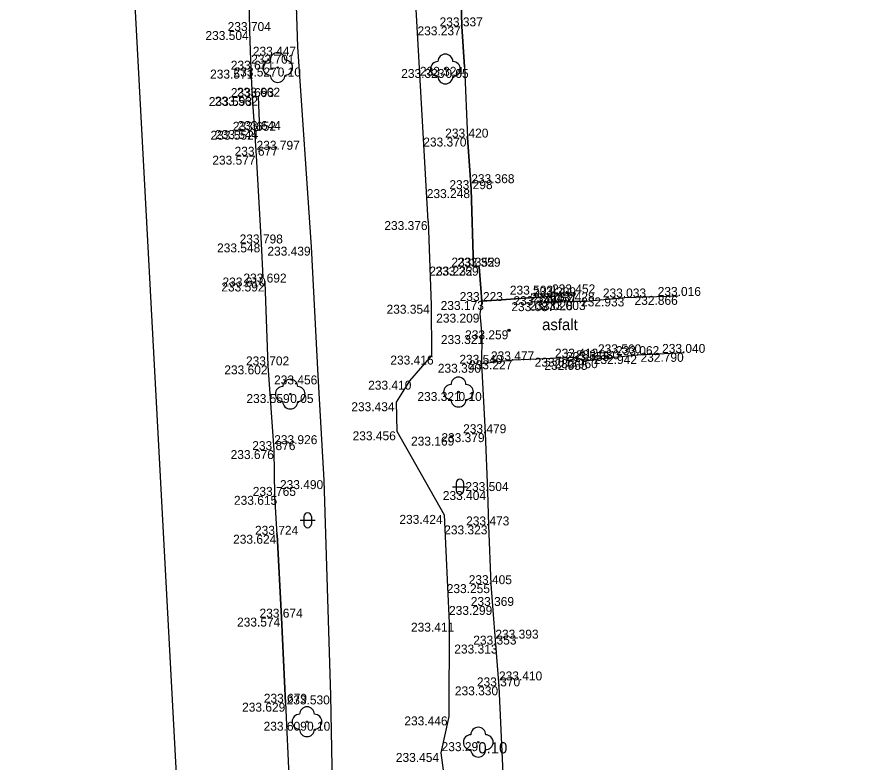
# Model space of a CAD drawing. Extents: x -599516 to -599132, y -1163668 to -1163119.
# Drawn here: x -599497.95 to -599469.23, y -1163489.55 to -1163464.54 of the extents above; entities that cross this region are included whole.
import ezdxf

# ---------------------------------------------------------------- set-up
doc = ezdxf.new("R2010")
doc.units = 0
for name, color, linetype in [('_ZEMERENI OBLAST', 7, 'Continuous'), ('Bod-oznac1', 7, 'Continuous'), ('Bod-oznac2', 7, 'Continuous'), ('Bod-oznac3', 7, 'Continuous'), ('Bod-vyska1', 7, 'Continuous'), ('Bod-vyska2', 7, 'Continuous'), ('Bod-vyska3', 7, 'Continuous'), ('Z_cela-hrobu-dolni-linie', 7, 'Continuous'), ('Z_cela-hrobu-horni-linie', 7, 'Continuous'), ('Z_chodnik', 7, 'Continuous'), ('Z_komunikace', 7, 'Continuous'), ('Z_kultury-znacky', 7, 'Continuous'), ('Z_nove-stromy-prumer-kmene', 7, 'Continuous'), ('Z_ploty-drateny-kovovy', 7, 'Continuous'), ('Z_popis-budov-povrchu', 7, 'Continuous'), ('Z_stromy-nove-vysazene', 7, 'Continuous'), ('Z_vol-zn-podrobny-vyskovy-bod-geo', 7, 'Continuous'), ('Z_zpevnene-plochy', 7, 'Continuous')]:
    doc.layers.add(name, color=color, linetype=linetype)

msp = doc.modelspace()

# ---------------------------------------------------------------- linework, layer by layer
at = {"layer": '_ZEMERENI OBLAST'}
msp.add_lwpolyline([(-599497.946, -1163390.674), (-599491.96, -1163502.01), (-599489.976, -1163538.978), (-599287.834, -1163513.31), (-599283.12, -1163600.69), (-599345.275, -1163603.707), (-599342.31, -1163660.29), (-599277.306, -1163657.294), (-599220.632, -1163654.171)], dxfattribs=at)
at = {"layer": 'Bod-oznac1'}
for p, q in [((-599483.027, -1163464.849), (-599483.027, -1163464.849)), ((-599490.135, -1163465.006), (-599490.135, -1163465.006)), ((-599488.53, -1163465.533), (-599488.53, -1163465.533)), ((-599490.091, -1163466.3), (-599490.091, -1163466.3)), ((-599489.202, -1163466.231), (-599489.202, -1163466.231)), ((-599483.575, -1163466.279), (-599483.575, -1163466.279)), ((-599482.937, -1163466.207), (-599482.937, -1163466.207)), ((-599490.044, -1163467.22), (-599490.044, -1163467.22)), ((-599489.843, -1163467.205), (-599489.843, -1163467.205)), ((-599489.801, -1163468.324), (-599489.801, -1163468.324)), ((-599489.974, -1163468.351), (-599489.974, -1163468.351)), ((-599482.836, -1163468.579), (-599482.836, -1163468.579)), ((-599489.911, -1163469.188), (-599489.911, -1163469.188)), ((-599482.706, -1163470.309), (-599482.706, -1163470.309)), ((-599484.151, -1163471.38), (-599484.151, -1163471.38)), ((-599489.743, -1163472.13), (-599489.743, -1163472.13)), ((-599488.065, -1163472.239), (-599488.065, -1163472.239)), ((-599482.631, -1163472.906), (-599482.631, -1163472.906)), ((-599482.44, -1163472.911), (-599482.44, -1163472.911)), ((-599489.69, -1163473.274), (-599489.69, -1163473.274)), ((-599489.624, -1163473.441), (-599489.624, -1163473.441)), ((-599479.931, -1163473.547), (-599479.931, -1163473.547)), ((-599482.354, -1163474.061), (-599482.354, -1163474.061)), ((-599479.914, -1163473.9), (-599479.914, -1163473.9)), ((-599479.271, -1163474.069), (-599479.271, -1163474.069)), ((-599479.25, -1163473.804), (-599479.25, -1163473.804)), ((-599478.842, -1163474.064), (-599478.842, -1163474.064)), ((-599477.551, -1163473.942), (-599477.551, -1163473.942)), ((-599475.768, -1163473.89), (-599475.768, -1163473.89)), ((-599484.056, -1163474.187), (-599484.056, -1163474.187)), ((-599479.88, -1163474.101), (-599479.88, -1163474.101)), ((-599482.415, -1163474.486), (-599482.415, -1163474.486)), ((-599482.348, -1163475.205), (-599482.348, -1163475.205)), ((-599481.443, -1163475.044), (-599481.443, -1163475.044)), ((-599475.558, -1163475.801), (-599475.558, -1163475.801)), ((-599484.044, -1163475.892), (-599484.044, -1163475.892)), ((-599481.297, -1163476.05), (-599481.297, -1163476.05)), ((-599479.203, -1163475.96), (-599479.203, -1163475.96)), ((-599478.783, -1163476.07), (-599478.783, -1163476.07)), ((-599478.454, -1163476.014), (-599478.454, -1163476.014)), ((-599477.115, -1163475.875), (-599477.115, -1163475.875)), ((-599489.525, -1163476.22), (-599489.525, -1163476.22)), ((-599482.36, -1163476.167), (-599482.36, -1163476.167)), ((-599487.841, -1163476.558), (-599487.841, -1163476.558)), ((-599484.779, -1163476.734), (-599484.779, -1163476.734)), ((-599488.781, -1163477.183), (-599488.781, -1163477.183)), ((-599483.135, -1163477.115), (-599483.135, -1163477.115)), ((-599485.227, -1163477.457), (-599485.227, -1163477.457)), ((-599485.206, -1163478.432), (-599485.206, -1163478.432)), ((-599483.372, -1163478.611), (-599483.372, -1163478.611)), ((-599482.238, -1163478.495), (-599482.238, -1163478.495)), ((-599489.32, -1163479.062), (-599489.32, -1163479.062)), ((-599487.645, -1163480.07), (-599487.645, -1163480.07)), ((-599489.303, -1163480.597), (-599489.303, -1163480.597)), ((-599482.159, -1163480.435), (-599482.159, -1163480.435)), ((-599483.614, -1163481.235), (-599483.614, -1163481.235)), ((-599482.132, -1163481.588), (-599482.132, -1163481.588)), ((-599489.216, -1163481.902), (-599489.216, -1163481.902)), ((-599482.047, -1163483.558), (-599482.047, -1163483.558)), ((-599481.993, -1163484.289), (-599481.993, -1163484.289)), ((-599489.07, -1163484.68), (-599489.07, -1163484.68)), ((-599483.443, -1163484.851), (-599483.443, -1163484.851)), ((-599481.898, -1163485.585), (-599481.898, -1163485.585)), ((-599481.776, -1163486.986), (-599481.776, -1163486.986)), ((-599487.423, -1163487.291), (-599487.423, -1163487.291)), ((-599488.938, -1163487.535), (-599488.938, -1163487.535)), ((-599483.458, -1163487.994), (-599483.458, -1163487.994)), ((-599488.218, -1163488.173), (-599488.218, -1163488.173)), ((-599482.472, -1163488.859), (-599482.472, -1163488.859)), ((-599483.733, -1163489.22), (-599483.733, -1163489.22))]:
    msp.add_line(p, q, dxfattribs=at)
at = {"layer": 'Bod-oznac2'}
for p, q in [((-599483.027, -1163464.849), (-599483.027, -1163464.849)), ((-599490.135, -1163465.006), (-599490.135, -1163465.006)), ((-599490.091, -1163466.3), (-599490.091, -1163466.3)), ((-599490.044, -1163467.22), (-599490.044, -1163467.22)), ((-599489.843, -1163467.205), (-599489.843, -1163467.205)), ((-599489.801, -1163468.324), (-599489.801, -1163468.324)), ((-599489.974, -1163468.351), (-599489.974, -1163468.351)), ((-599482.836, -1163468.579), (-599482.836, -1163468.579)), ((-599489.911, -1163469.188), (-599489.911, -1163469.188)), ((-599482.706, -1163470.309), (-599482.706, -1163470.309)), ((-599489.743, -1163472.13), (-599489.743, -1163472.13)), ((-599482.631, -1163472.906), (-599482.631, -1163472.906)), ((-599482.44, -1163472.911), (-599482.44, -1163472.911)), ((-599489.624, -1163473.441), (-599489.624, -1163473.441)), ((-599482.354, -1163474.061), (-599482.354, -1163474.061)), ((-599479.914, -1163473.9), (-599479.914, -1163473.9)), ((-599479.271, -1163474.069), (-599479.271, -1163474.069)), ((-599479.25, -1163473.804), (-599479.25, -1163473.804)), ((-599477.551, -1163473.942), (-599477.551, -1163473.942)), ((-599475.768, -1163473.89), (-599475.768, -1163473.89)), ((-599479.88, -1163474.101), (-599479.88, -1163474.101)), ((-599475.558, -1163475.801), (-599475.558, -1163475.801)), ((-599481.297, -1163476.05), (-599481.297, -1163476.05)), ((-599479.203, -1163475.96), (-599479.203, -1163475.96)), ((-599478.783, -1163476.07), (-599478.783, -1163476.07)), ((-599478.454, -1163476.014), (-599478.454, -1163476.014)), ((-599477.115, -1163475.875), (-599477.115, -1163475.875)), ((-599489.525, -1163476.22), (-599489.525, -1163476.22)), ((-599482.36, -1163476.167), (-599482.36, -1163476.167)), ((-599482.238, -1163478.495), (-599482.238, -1163478.495)), ((-599489.32, -1163479.062), (-599489.32, -1163479.062)), ((-599489.303, -1163480.597), (-599489.303, -1163480.597)), ((-599482.159, -1163480.435), (-599482.159, -1163480.435)), ((-599482.132, -1163481.588), (-599482.132, -1163481.588)), ((-599489.216, -1163481.902), (-599489.216, -1163481.902)), ((-599482.047, -1163483.558), (-599482.047, -1163483.558)), ((-599481.993, -1163484.289), (-599481.993, -1163484.289)), ((-599489.07, -1163484.68), (-599489.07, -1163484.68)), ((-599481.898, -1163485.585), (-599481.898, -1163485.585)), ((-599481.776, -1163486.986), (-599481.776, -1163486.986)), ((-599488.938, -1163487.535), (-599488.938, -1163487.535))]:
    msp.add_line(p, q, dxfattribs=at)
at = {"layer": 'Bod-oznac3'}
for p, q in [((-599490.091, -1163466.3), (-599490.091, -1163466.3)), ((-599489.911, -1163469.188), (-599489.911, -1163469.188)), ((-599482.706, -1163470.309), (-599482.706, -1163470.309)), ((-599478.454, -1163476.014), (-599478.454, -1163476.014)), ((-599489.32, -1163479.062), (-599489.32, -1163479.062)), ((-599481.898, -1163485.585), (-599481.898, -1163485.585)), ((-599481.776, -1163486.986), (-599481.776, -1163486.986))]:
    msp.add_line(p, q, dxfattribs=at)
at = {"layer": 'Z_cela-hrobu-dolni-linie'}
for p, q in [((-599489.974, -1163468.351), (-599490.044, -1163467.22)), ((-599489.216, -1163481.902), (-599489.07, -1163484.68)), ((-599489.07, -1163484.68), (-599488.938, -1163487.535)), ((-599488.938, -1163487.535), (-599488.803, -1163490.495))]:
    msp.add_line(p, q, dxfattribs=at)
for points in [[(-599490.044, -1163467.22), (-599490.091, -1163466.3), (-599490.135, -1163465.006), (-599490.164, -1163463.779), (-599490.211, -1163463.446), (-599490.244, -1163462.407), (-599490.264, -1163461.934), (-599490.536, -1163457.53), (-599490.521, -1163457.299), (-599490.572, -1163456.521), (-599490.609, -1163455.762), (-599490.674, -1163454.761), (-599490.809, -1163451.88), (-599490.897, -1163450.696), (-599490.957, -1163450.18), (-599490.957, -1163449.026), (-599490.951, -1163448.47), (-599491.16, -1163445.383), (-599491.217, -1163444.966)], [(-599483.06, -1163463.531), (-599483.027, -1163464.849), (-599482.937, -1163466.207), (-599482.836, -1163468.579), (-599482.706, -1163470.309), (-599482.631, -1163472.906), (-599482.44, -1163472.911), (-599482.354, -1163474.061)], [(-599489.743, -1163472.13), (-599489.911, -1163469.188), (-599489.974, -1163468.351)], [(-599489.216, -1163481.902), (-599489.303, -1163480.597), (-599489.32, -1163479.062), (-599489.525, -1163476.22), (-599489.624, -1163473.441)], [(-599479.271, -1163474.069), (-599479.25, -1163473.804)], [(-599482.36, -1163476.167), (-599482.238, -1163478.495), (-599482.159, -1163480.435), (-599482.132, -1163481.588), (-599482.047, -1163483.558), (-599481.993, -1163484.289), (-599481.898, -1163485.585), (-599481.776, -1163486.986), (-599481.557, -1163491.843), (-599481.347, -1163495.812), (-599481.035, -1163500.481)]]:
    msp.add_lwpolyline(points, dxfattribs=at)
at = {"layer": 'Z_cela-hrobu-horni-linie'}
for points in [[(-599489.743, -1163472.13), (-599489.911, -1163469.188), (-599489.911, -1163469.188), (-599489.974, -1163468.351), (-599490.044, -1163467.22), (-599490.091, -1163466.3), (-599490.091, -1163466.3), (-599490.135, -1163465.006), (-599490.164, -1163463.779), (-599490.211, -1163463.446), (-599490.211, -1163463.446), (-599490.244, -1163462.407), (-599490.264, -1163461.934), (-599490.264, -1163461.934), (-599490.536, -1163457.53), (-599490.521, -1163457.299), (-599490.572, -1163456.521), (-599490.572, -1163456.521), (-599490.609, -1163455.762), (-599490.609, -1163455.762), (-599490.674, -1163454.761), (-599490.674, -1163454.761), (-599490.809, -1163451.88), (-599490.897, -1163450.696)], [(-599482.937, -1163466.207), (-599483.027, -1163464.849), (-599483.06, -1163463.531), (-599483.305, -1163461), (-599483.359, -1163459.526), (-599483.411, -1163456.898), (-599483.49, -1163455.536)], [(-599482.44, -1163472.911), (-599482.631, -1163472.906), (-599482.706, -1163470.309), (-599482.706, -1163470.309), (-599482.836, -1163468.579)], [(-599479.914, -1163473.9), (-599482.354, -1163474.061), (-599482.44, -1163472.911)], [(-599488.938, -1163487.535), (-599489.07, -1163484.68), (-599489.216, -1163481.902), (-599489.303, -1163480.597), (-599489.32, -1163479.062), (-599489.32, -1163479.062), (-599489.525, -1163476.22), (-599489.624, -1163473.441)], [(-599479.931, -1163473.547), (-599479.88, -1163474.101), (-599479.271, -1163474.069), (-599479.25, -1163473.804)], [(-599478.842, -1163474.064), (-599477.551, -1163473.942), (-599475.768, -1163473.89)], [(-599475.558, -1163475.801), (-599477.115, -1163475.875), (-599478.454, -1163476.014), (-599478.454, -1163476.014), (-599478.783, -1163476.07)], [(-599479.203, -1163475.96), (-599481.297, -1163476.05), (-599482.36, -1163476.167), (-599482.238, -1163478.495), (-599482.159, -1163480.435), (-599482.132, -1163481.588), (-599482.047, -1163483.558), (-599481.993, -1163484.289), (-599481.898, -1163485.585), (-599481.898, -1163485.585), (-599481.776, -1163486.986), (-599481.776, -1163486.986)], [(-599481.776, -1163486.986), (-599481.557, -1163491.843), (-599481.347, -1163495.812), (-599481.035, -1163500.481)]]:
    msp.add_lwpolyline(points, dxfattribs=at)
at = {"layer": 'Z_chodnik'}
for p, q in [((-599479.914, -1163473.9), (-599479.88, -1163474.101)), ((-599479.271, -1163474.069), (-599478.842, -1163474.064)), ((-599479.203, -1163475.96), (-599478.783, -1163476.07))]:
    msp.add_line(p, q, dxfattribs=at)
for points in [[(-599482.354, -1163474.061), (-599482.415, -1163474.486), (-599482.348, -1163475.205), (-599482.36, -1163476.167)], [(-599482.354, -1163474.061), (-599479.914, -1163473.9)], [(-599479.88, -1163474.101), (-599479.271, -1163474.069)], [(-599478.842, -1163474.064), (-599477.551, -1163473.942), (-599475.768, -1163473.89)], [(-599475.558, -1163475.801), (-599477.115, -1163475.875), (-599478.454, -1163476.014), (-599478.783, -1163476.07)], [(-599479.203, -1163475.96), (-599481.297, -1163476.05), (-599482.36, -1163476.167)]]:
    msp.add_lwpolyline(points, dxfattribs=at)
at = {"layer": 'Z_komunikace'}
for p, q in [((-599484.151, -1163471.38), (-599484.85, -1163459.092)), ((-599487.841, -1163476.558), (-599488.065, -1163472.239))]:
    msp.add_line(p, q, dxfattribs=at)
for points in [[(-599488.065, -1163472.239), (-599488.53, -1163465.533), (-599488.743, -1163458.99), (-599489.077, -1163453.672), (-599489.529, -1163446.62)], [(-599484.151, -1163471.38), (-599484.056, -1163474.187), (-599484.044, -1163475.892), (-599484.779, -1163476.734), (-599485.227, -1163477.457), (-599485.206, -1163478.432), (-599483.614, -1163481.235), (-599483.443, -1163484.851), (-599483.458, -1163487.994), (-599483.733, -1163489.22), (-599483.485, -1163491.041), (-599482.298, -1163491.671), (-599481.665, -1163495.621), (-599481.23, -1163500.596)], [(-599486.881, -1163496.874), (-599487.092, -1163493.284), (-599487.365, -1163490.281), (-599487.423, -1163487.291), (-599487.645, -1163480.07), (-599487.841, -1163476.558)]]:
    msp.add_lwpolyline(points, dxfattribs=at)
at = {"layer": 'Z_kultury-znacky'}
for p, q in [((-599483.337, -1163480.29), (-599482.837, -1163480.29)), ((-599483.212, -1163480.165), (-599483.212, -1163480.415)), ((-599482.962, -1163480.165), (-599482.962, -1163480.415)), ((-599488.446, -1163481.416), (-599487.946, -1163481.416)), ((-599488.321, -1163481.291), (-599488.321, -1163481.541)), ((-599488.071, -1163481.291), (-599488.071, -1163481.541))]:
    msp.add_line(p, q, dxfattribs=at)
for centre, start, end in [((-599483.087, -1163480.165), 0, 180), ((-599483.087, -1163480.415), 180, 0), ((-599488.196, -1163481.291), 0, 180), ((-599488.196, -1163481.541), 180, 0)]:
    msp.add_arc(centre, 0.125, start, end, dxfattribs=at)
at = {"layer": 'Z_ploty-drateny-kovovy'}
msp.add_line((-599489.69, -1163473.274), (-599489.743, -1163472.13), dxfattribs=at)
at = {"layer": 'Z_stromy-nove-vysazene'}
for centre in [(-599489.202, -1163466.231), (-599483.575, -1163466.279), (-599488.781, -1163477.183), (-599483.135, -1163477.115), (-599488.218, -1163488.173), (-599482.472, -1163488.859)]:
    msp.add_circle(centre, 0.025, dxfattribs=at)
for centre, start, end in [((-599489.202, -1163465.981), 0, 180), ((-599489.452, -1163466.231), 90, 270), ((-599488.952, -1163466.231), 270, 90), ((-599483.825, -1163466.279), 90, 270), ((-599483.575, -1163466.029), 0, 180), ((-599483.325, -1163466.279), 270, 90), ((-599489.202, -1163466.481), 180, 0), ((-599483.575, -1163466.529), 180, 0), ((-599483.135, -1163476.865), 0, 180), ((-599489.031, -1163477.183), 90, 270), ((-599488.781, -1163476.933), 0, 180), ((-599488.531, -1163477.183), 270, 90), ((-599483.385, -1163477.115), 90, 270), ((-599482.885, -1163477.115), 270, 90), ((-599488.781, -1163477.433), 180, 0), ((-599483.135, -1163477.365), 180, 0), ((-599488.218, -1163487.923), 0, 180), ((-599488.468, -1163488.173), 90, 270), ((-599487.968, -1163488.173), 270, 90), ((-599488.218, -1163488.423), 180, 0), ((-599482.472, -1163488.609), 0, 180), ((-599482.722, -1163488.859), 90, 270), ((-599482.222, -1163488.859), 270, 90), ((-599482.472, -1163489.109), 180, 0)]:
    msp.add_arc(centre, 0.25, start, end, dxfattribs=at)
at = {"layer": 'Z_vol-zn-podrobny-vyskovy-bod-geo'}
for centre, radius in [((-599481.443, -1163475.044), 0.0375), ((-599481.443, -1163475.044), 0.0125), ((-599483.372, -1163478.611), 0.0375), ((-599483.372, -1163478.611), 0.0125)]:
    msp.add_circle(centre, radius, dxfattribs=at)
at = {"layer": 'Z_zpevnene-plochy'}
msp.add_lwpolyline([(-599489.974, -1163468.351), (-599489.801, -1163468.324), (-599489.843, -1163467.205), (-599490.044, -1163467.22)], dxfattribs=at)
msp.add_lwpolyline([(-599489.974, -1163468.351), (-599489.801, -1163468.324), (-599489.843, -1163467.205), (-599490.044, -1163467.22)], dxfattribs=at)

# ---------------------------------------------------------------- texts
at = {"layer": 'Bod-vyska1'}
for s, p in [('233.237', (-599484.51, -1163465.149)), ('233.504', (-599491.626, -1163465.306)), ('233.447', (-599490.036, -1163465.833)), ('233.571', (-599491.47, -1163466.6)), ('233.527', (-599490.685, -1163466.531)), ('233.323', (-599485.057, -1163466.579)), ('233.324', (-599484.43, -1163466.507)), ('233.593', (-599491.514, -1163467.52)), ('233.562', (-599491.313, -1163467.505)), ('233.544', (-599491.305, -1163468.624)), ('233.552', (-599491.456, -1163468.651)), ('233.370', (-599484.317, -1163468.879)), ('233.577', (-599491.396, -1163469.488)), ('233.248', (-599484.199, -1163470.609)), ('233.376', (-599485.623, -1163471.68)), ('233.548', (-599491.236, -1163472.43)), ('233.439', (-599489.547, -1163472.539)), ('233.232', (-599484.113, -1163473.206)), ('233.259', (-599483.91, -1163473.211)), ('233.592', (-599491.094, -1163473.741)), ('233.610', (-599491.054, -1163473.574)), ('233.503', (-599481.411, -1163473.847)), ('233.052', (-599480.73, -1163474.104)), ('233.173', (-599483.733, -1163474.361)), ('233.149', (-599481.292, -1163474.2)), ('233.028', (-599480.751, -1163474.369)), ('233.003', (-599480.32, -1163474.364)), ('232.933', (-599479.021, -1163474.242)), ('232.866', (-599477.227, -1163474.19)), ('233.354', (-599485.549, -1163474.487)), ('233.087', (-599481.361, -1163474.401)), ('233.209', (-599483.883, -1163474.786)), ('233.321', (-599483.726, -1163475.505)), ('233.259', (-599482.913, -1163475.344)), ('232.790', (-599477.028, -1163476.101)), ('233.416', (-599485.422, -1163476.192)), ('233.227', (-599482.78, -1163476.35)), ('233.012', (-599480.579, -1163476.26)), ('232.955', (-599480.253, -1163476.37)), ('232.960', (-599479.911, -1163476.314)), ('232.942', (-599478.596, -1163476.175)), ('233.602', (-599490.993, -1163476.52)), ('233.390', (-599483.828, -1163476.467)), ('233.456', (-599489.323, -1163476.858)), ('233.410', (-599486.166, -1163477.034)), ('233.559', (-599490.251, -1163477.483)), ('233.321', (-599484.513, -1163477.415)), ('233.434', (-599486.731, -1163477.757)), ('233.456', (-599486.688, -1163478.732)), ('233.169', (-599484.727, -1163478.911)), ('233.379', (-599483.71, -1163478.795)), ('233.676', (-599490.781, -1163479.362)), ('233.490', (-599489.125, -1163480.37)), ('233.615', (-599490.669, -1163480.897)), ('233.404', (-599483.661, -1163480.735)), ('233.424', (-599485.118, -1163481.535)), ('233.323', (-599483.614, -1163481.888)), ('233.624', (-599490.698, -1163482.202)), ('233.255', (-599483.529, -1163483.858)), ('233.299', (-599483.452, -1163484.589)), ('233.574', (-599490.565, -1163484.98)), ('233.411', (-599484.728, -1163485.151)), ('233.313', (-599483.276, -1163485.885)), ('233.330', (-599483.256, -1163487.286)), ('233.530', (-599488.903, -1163487.591)), ('233.629', (-599490.397, -1163487.835)), ('233.446', (-599484.951, -1163488.294)), ('233.609', (-599489.675, -1163488.473)), ('233.29', (-599483.702, -1163489.159)), ('233.454', (-599485.237, -1163489.52))]:
    msp.add_text(s, height=0.3, dxfattribs=at).set_placement(p)
at = {"layer": 'Bod-vyska2'}
for s, p in [('233.337', (-599483.769, -1163464.849)), ('233.704', (-599490.881, -1163465.006)), ('233.671', (-599490.775, -1163466.3)), ('233.662', (-599490.572, -1163467.205)), ('233.693', (-599490.773, -1163467.22)), ('233.652', (-599490.709, -1163468.351)), ('233.644', (-599490.547, -1163468.324)), ('233.420', (-599483.581, -1163468.579)), ('233.677', (-599490.648, -1163469.188)), ('233.298', (-599483.441, -1163470.309)), ('233.798', (-599490.479, -1163472.13)), ('233.352', (-599483.372, -1163472.906)), ('233.359', (-599483.175, -1163472.911)), ('233.692', (-599490.353, -1163473.441)), ('233.452', (-599479.996, -1163473.804)), ('233.223', (-599483.095, -1163474.061)), ('233.299', (-599480.643, -1163473.9)), ('233.437', (-599480.627, -1163474.101)), ('233.428', (-599480.017, -1163474.069)), ('233.033', (-599478.291, -1163473.942)), ('233.016', (-599476.45, -1163473.89)), ('233.040', (-599476.303, -1163475.801)), ('233.477', (-599482.045, -1163476.05)), ('233.412', (-599479.897, -1163475.96)), ('233.555', (-599479.524, -1163476.07)), ('233.080', (-599479.193, -1163476.014)), ('233.062', (-599477.849, -1163475.875)), ('233.702', (-599490.266, -1163476.22)), ('233.540', (-599483.105, -1163476.167)), ('233.479', (-599482.98, -1163478.495)), ('233.876', (-599490.056, -1163479.062)), ('233.765', (-599490.039, -1163480.597)), ('233.504', (-599482.904, -1163480.435)), ('233.473', (-599482.879, -1163481.588)), ('233.724', (-599489.963, -1163481.902)), ('233.405', (-599482.792, -1163483.558)), ('233.369', (-599482.722, -1163484.289)), ('233.674', (-599489.812, -1163484.68)), ('233.353', (-599482.639, -1163485.585)), ('233.370', (-599482.517, -1163486.986)), ('233.679', (-599489.668, -1163487.535))]:
    msp.add_text(s, height=0.3, dxfattribs=at).set_placement(p)
at = {"layer": 'Bod-vyska3'}
for s, p in [('233.701', (-599490.091, -1163466.1)), ('233.797', (-599489.911, -1163468.988)), ('233.368', (-599482.706, -1163470.109)), ('233.560', (-599478.454, -1163475.814)), ('233.926', (-599489.32, -1163478.862)), ('233.393', (-599481.898, -1163485.385)), ('233.410', (-599481.776, -1163486.786))]:
    msp.add_text(s, height=0.3, dxfattribs=at).set_placement(p)
at = {"layer": 'Z_nove-stromy-prumer-kmene'}
for s, height, p in [('0.10', 0.3, (-599489.202, -1163466.531)), ('0.05', 0.3, (-599483.575, -1163466.579)), ('0.05', 0.3, (-599488.781, -1163477.483)), ('0.10', 0.3, (-599483.135, -1163477.415)), ('0.10', 0.3, (-599488.218, -1163488.473)), ('0.10', 0.375, (-599482.472, -1163489.234))]:
    msp.add_text(s, height=height, dxfattribs=at).set_placement(p)
at = {"layer": 'Z_popis-budov-povrchu'}
msp.add_text('asfalt', height=0.375, dxfattribs=at).set_placement((-599480.331, -1163475.038))

doc.saveas('drawing.dxf')
